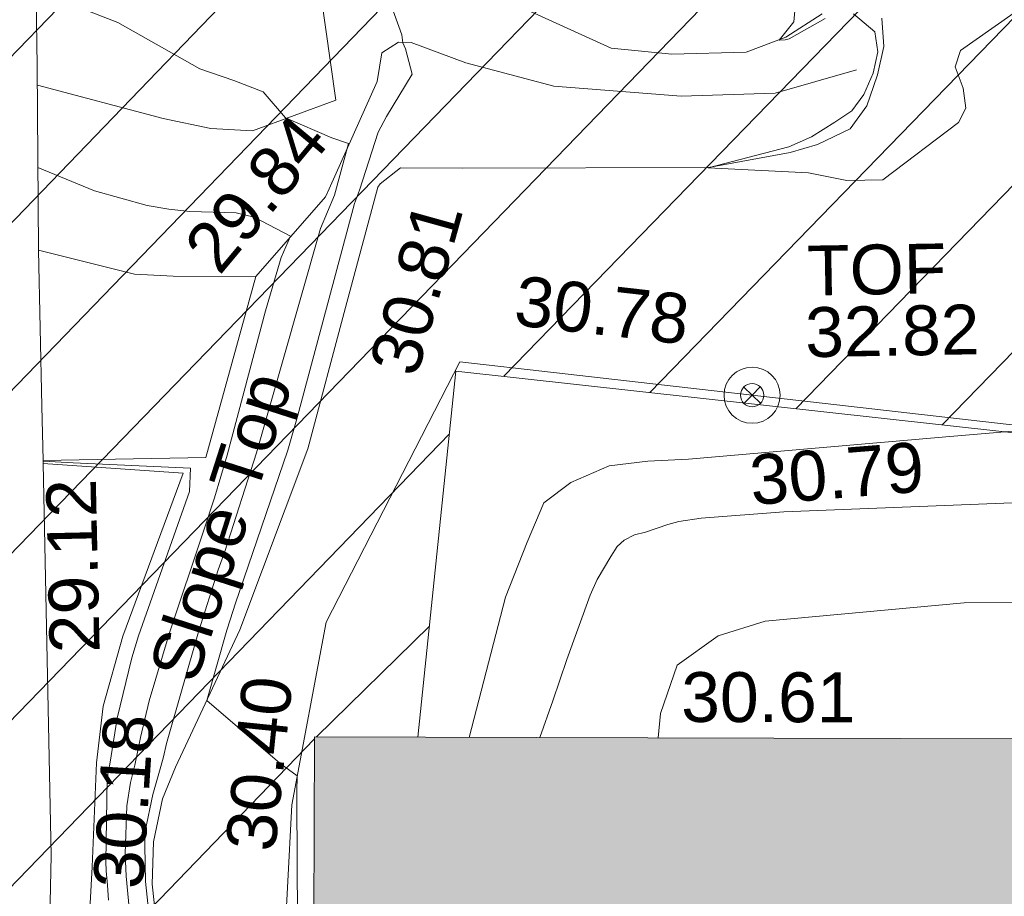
# Model space of a CAD drawing. Header units: millimetres. Extents: x -287732 to 520720, y -103372 to 287754.
# Tile 281 of 380: x 87749 to 95153, y 134790 to 141384. Entities that reach past the tile are written whole.
import ezdxf

# ---------------------------------------------------------------- set-up
doc = ezdxf.new("R2010")
doc.units = ezdxf.units.MM
doc.linetypes.add('IMPORT-HIDDEN2 _3_', pattern=[4762.5, 3175, -1587.5])
doc.linetypes.add('IMPORT-UG_ELEC_STREET LIGHTING_QLB2 _2_', pattern=[2700, 1500, -300.0000000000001, 0, -250, 150, -300.0000000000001, 0, -200])
for name, color, linetype, lineweight, true_color in [('00__TOPO__TOP_OF_FENCE_SYMBOL', 7, 'Continuous', 9, 0x666666), ('00_UAV_BUILDING_OUTLINE', 5, 'Continuous', 9, 0x0000ff), ('00_UAV_FENCE', 7, 'Continuous', 9, 0x264c2f), ('00_UAV_SLOPE_BOTTOM', 30, 'Continuous', 9, 0xff7f00), ('00_UAV_SLOPE_TOP', 40, 'Continuous', 9, 0xffbf00), ('00_UAV_TOP_OF_FENCE', 6, 'Continuous', 9, 0xff00ff), ('00_UAV_WALL', 7, 'Continuous', 9, 0x7c00a5), ('01_DTM_CONTOUR_MJR', 7, 'Continuous', 9, 0x7f3f00), ('01_DTM_CONTOUR_MNR', 7, 'Continuous', 9, 0xa5a552), ('12333-PUM-2D-U-0001-C01 - Rev2_REVIT IMPORT_dwg', 7, 'Continuous', 9, 0x767676), ('A_RHA_Line', 7, 'Continuous', 9, 0x00a600), ('PUM-CHAMBER EXTENTS', 6, 'IMPORT-HIDDEN2 _3_', 9, 0xff00ff), ('PUM-UNABLE TO SURVEY', 190, 'Continuous', 9, 0x7f00ff)]:
    doc.layers.add(name, color=color, linetype=linetype, lineweight=lineweight, true_color=true_color)
doc.layers.add('A_RHA_Detail', color=7, linetype='Continuous', lineweight=9)
doc.styles.add('Swis721 Lt BT_2', font='swissl.ttf', dxfattribs={"height": 375})

# ---------------------------------------------------------------- blocks, each defined once
blk = doc.blocks.new('12333-PUM-2D-U-0001-C01 - Rev2_REVIT IMPORT_dwg_MSL_Node_LineworkTOF-2077248-Site Location Plan Proposed')
at = {"layer": '00__TOPO__TOP_OF_FENCE_SYMBOL', "color": 254, "true_color": 0xcccccc, "flags": 128}
for points in [[(165.3591892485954, 165.3591892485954), (0, 0), (-165.3591892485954, 165.3591892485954)], [(165.3591892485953, -165.3591892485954), (0, 0), (-165.3591892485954, -165.3591892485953)]]:
    blk.add_lwpolyline(points, dxfattribs=at)
at = {"layer": '00__TOPO__TOP_OF_FENCE_SYMBOL', "color": 254, "true_color": 0xcccccc}
for radius in [562.5594001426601, 233.853208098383]:
    blk.add_circle((0, 0), radius, dxfattribs=at)
blk = doc.blocks.new('12333-PUM-2D-U-0001-C01 - Rev2_REVIT IMPORT_dwg_MGS62954_T2_Galway_ITM_3d_Rev1-2077680-Site Location Plan Proposed')
at = {"layer": '00_UAV_FENCE', "color": 254, "true_color": 0xcccccc, "flags": 128}
blk.add_lwpolyline([(533993691.643, 725678703.6135001), (533993851.6430001, 725682212.6135002), (533993864.4205722, 725683699.7890769), (533993885.9680001, 725686207.6840001), (533994062.7997907, 725688692.1306496), (533994106.9680001, 725689312.684), (533994387.9680001, 725690681.684), (533995427.9680001, 725692622.684), (533996131.272795, 725692530.1396747), (533999812.9680001, 725692045.6840001), (534000110.7220907, 725693295.6711402), (534000736.9680001, 725695924.6840001), (534001186.7326518, 725698172.1673436), (534001669.6567504, 725700585.3491353)], dxfattribs=at)
at = {"layer": '00_UAV_SLOPE_BOTTOM', "color": 254, "true_color": 0xcccccc}
blk.add_line((533993904.4570001, 725693291.7945), (533993505.4570002, 725691935.7945), dxfattribs=at)
at = {"layer": '00_UAV_SLOPE_BOTTOM', "color": 254, "true_color": 0xcccccc, "flags": 128}
for points in [[(533992406.9680001, 725701746.684), (533993382.4570001, 725701608.7944999), (533993707.4570001, 725701521.7945001), (533993926.4570001, 725701354.7945001), (533994095.4570001, 725701056.7945), (533994177.4570001, 725700656.7945001), (533994178.4570001, 725700055.7945001), (533994180.4570001, 725698328.7945001), (533994222.5335636, 725698014.2359159), (533994325.4570001, 725697244.7945001), (533994360.4570001, 725695976.7944999), (533994528.4570001, 725694605.7945)], [(533998447.4570002, 725694767.7944999), (533997834.4570001, 725694600.7945), (533997127.4570001, 725694592.7945001), (533996171.4570001, 725694683.7945), (533995512.4570001, 725694869.7945), (533995103.4570001, 725695031.7945), (533995009.4570001, 725695033.7945001), (533994882.4570001, 725694956.7945), (533994842.4570001, 725694740.7945), (533994467.2311803, 725693942.0464672), (533994438.4570001, 725693880.7944999), (533993904.4570001, 725693291.7945)], [(533992273.9680001, 725693516.684), (533992992.4570001, 725693323.7945), (533993284.4570001, 725693303.7945001), (533993904.4570001, 725693291.7945)], [(533992280.9680001, 725691912.6840001), (533993332.4570001, 725691822.7945), (533992857.4570001, 725690603.7944999), (533992700.4570001, 725690078.7945), (533992642.4570001, 725689654.7945), (533992596.4570003, 725688871.7945001), (533992534.4713436, 725688001.0259327), (533992429.4570001, 725686525.7944999), (533992449.9680001, 725684764.6840001), (533992400.3722799, 725683008.4995486), (533992349.9680002, 725681223.6840001), (533992363.9680001, 725679336.6840001), (533992339.9680001, 725679087.6840001), (533992316.9680001, 725678996.684), (533992156.9680002, 725678902.6840001), (533991964.9494503, 725678803.5330938)], [(534005592.6430001, 725689593.6135), (534005459.9680001, 725690208.684), (534005322.9680002, 725690322.6840001), (534005032.9680001, 725690526.6840001), (534004788.968, 725690631.6840001), (534004637.9680001, 725690651.684), (534004136.968, 725690685.684), (534001219.4880605, 725690719.2860119), (533999187.9680001, 725690742.6840001), (533997688.9680001, 725690631.6840001), (533997332.9680002, 725690527.684), (533997020.9680001, 725690311.684), (533996888.9680001, 725689952.6840001), (533996868.8188044, 725689768.769001)]]:
    blk.add_lwpolyline(points, dxfattribs=at)
at = {"layer": '00_UAV_SLOPE_TOP', "color": 254, "true_color": 0xcccccc}
blk.add_line((533993505.4570002, 725691935.7945), (533992282.1702427, 725691935.3506714), dxfattribs=at)
at = {"layer": '00_UAV_SLOPE_TOP', "color": 254, "true_color": 0xcccccc, "flags": 128}
for points in [[(533993074.2171375, 725688434.8493745), (533993046.4570001, 725688735.7945), (533993062.4570002, 725689052.7945), (533993134.4570001, 725689374.7944999), (533993236.4570002, 725689610.7945), (533993738.4570003, 725690635.7944999), (533994272.4570001, 725691988.7945), (533994575.7785866, 725693045.5625895), (533994834.4570002, 725693946.7944999), (533994852.4570001, 725693972.7945), (533995007.4570001, 725694089.7945), (533995476.4570001, 725694079.7945), (533997322.4570002, 725694050.7945001), (533997937.4570002, 725694154.7945), (533998145.4570003, 725694210.7945), (533998392.4570001, 725694323.7945001), (533998521.4570001, 725694495.7944999), (533998574.2182952, 725694638.5603573), (533998606.4570001, 725694725.7945), (533998656.4570001, 725694939.7944999), (533998644.4570001, 725695152.7945)], [(533998197.4570001, 725695192.7945), (533997920.4570002, 725695020.7944999), (533997621.4570002, 725694914.7945), (533997062.4570002, 725694907.7944999), (533996606.457, 725694960.7945), (533995490.4570001, 725695494.7945001)], [(533994528.4570001, 725694605.7945), (533993898.4570001, 725694387.7945), (533993585.4570001, 725694409.7945), (533993228.4570001, 725694490.7944999), (533992287.4007963, 725694759.6654245)], [(533995448.9598222, 725689797.2766949), (533995739.968, 725690847.684), (533995910.9680001, 725691257.684), (533996040.9680001, 725691551.6840003), (533996245.9680001, 725691701.6840001), (533996536.968, 725691820.6840001), (533996827.9680002, 725691850.6840001), (533997134.9680001, 725691859.6840001), (533999102.2207896, 725691996.3191826), (533999812.9680001, 725692045.6840001)]]:
    blk.add_lwpolyline(points, dxfattribs=at)
at = {"layer": '00_UAV_WALL', "color": 254, "true_color": 0xcccccc, "flags": 128}
blk.add_lwpolyline([(533991946.8540001, 725678560.2585), (533991964.9494503, 725678803.5330938), (533992087.968, 725681856.684), (533992100.8872958, 725682667.699386), (533992136.968, 725684932.684), (533992239.9501766, 725687663.0667092), (533992288.968, 725688962.6840001), (533992280.9680001, 725691912.6840001), (533992282.1702427, 725691935.3506714), (533992280.0458808, 725692344.9123584), (533992273.9680002, 725693516.684), (533992288.968, 725694904.6840003), (533992292.9680001, 725696912.6840001), (533992294.2759983, 725697112.2845222), (533992302.9680001, 725698438.6840001), (533992400.9680001, 725700250.6840001), (533992406.9680001, 725701746.684), (533992408.9433315, 725702064.1479753), (533992413.9680001, 725702871.684), (533992430.9680003, 725703759.684), (533992468.9680001, 725705337.6840001), (533992494.7225475, 725706903.8017467), (533992509.4570001, 725707799.7945), (533992570.2935384, 725711902.405002)], dxfattribs=at)
at = {"layer": '01_DTM_CONTOUR_MJR', "color": 254, "true_color": 0xcccccc, "flags": 128}
blk.add_lwpolyline([(533993033.7309707, 725688330.0491998), (533992997.2593325, 725688755.236193), (533992994.797062, 725689024.485807), (533993001.0426569, 725689134.2247761), (533993063.0030346, 725689408.2839803), (533993125.7854139, 725689617.6143059), (533993147.9318249, 725689690.1334116), (533993171.0794636, 725689789.5561346), (533993427.5514375, 725690625.7977928), (533993583.6913478, 725691089.8639264), (533993636.3220097, 725691226.0060321), (533993887.7047338, 725691964.8489958), (533994088.1149992, 725692629.0554085), (533994398.219922, 725693643.5754285), (533994507.2081173, 725693892.0629956), (533994620.0000001, 725694280), (533994494.9147052, 725694325.4192746), (533994150.0000001, 725694480), (533993983.3891188, 725694678.2363021), (533993765.1842573, 725694767.1938751), (533993511.1333696, 725694860.6979827), (533992901.8645228, 725695219.233664), (533992290.0940507, 725695469.9614544)], dxfattribs=at)
at = {"layer": '01_DTM_CONTOUR_MNR', "color": 254, "true_color": 0xcccccc, "flags": 128}
for points in [[(534000740, 725695920), (533999231.6998088, 725694898.3575528), (533999190.182216, 725694776.6298987), (533999247.6022728, 725694614.7272727), (533999263.8309814, 725694464.0081784), (533999207.8201755, 725694356.9868423), (533998630.9155607, 725693934.8744206), (533998361.5431935, 725693934.7389773), (533998074.7377957, 725693998.6901761), (533997320.0000001, 725694050), (533997928.5444956, 725694196.8634272), (533998101.0367511, 725694269.6739596), (533998278.4852735, 725694375.7573634), (533998408.5991679, 725694459.4937589), (533998499.4191561, 725694579.3832556), (533998572.5620915, 725694739.3594773), (533998609.6491229, 725694899.2397664), (533998590.2702702, 725695050.5405405), (533998433.6317135, 725695187.3913045)], [(533998219.9676201, 725695156.4543984), (533997945.0408799, 725695008.1882643), (533997916.1178175, 725695001.8831483), (533997870, 725695000), (533997983.4000001, 725695136.8000001), (533997999.9201118, 725695299.1985307)], [(533994185.5388837, 725685085.4930621), (533994119.0114198, 725686937.448039), (533994138.6082412, 725688828.4279389), (533994146.1538462, 725689412.4358977), (533994150.0000001, 725689530.0000001), (533994021.5724437, 725689627.8612164), (533993480.0000001, 725690110.0000001), (533993639.3159535, 725690635.4234525), (533993690.40987, 725690782.7228134), (533993706.3665769, 725690830.1019573), (533994122.9217121, 725691980.323797), (533994201.0765366, 725692232.1635202), (533994656.3297796, 725693826.7501662), (533994696.6451613, 725693926.0645163), (533994844.9098325, 725694361.9428968), (533994908.7153814, 725694477.2647183), (533995107.4725193, 725694791.8976531), (533995059.0366647, 725694984.3101261), (533995040.0000001, 725695030.0000001), (533995034.4934732, 725695089.2584023), (533994761.1661807, 725695896.4237124)], [(533992871.0075504, 725688532.6232538), (533992850.9017071, 725688797.5172849), (533992846.1373903, 725688966.314631), (533992866.2040939, 725689326.8512945), (533992896.8594076, 725689503.2231957), (533992930.2534562, 725689630.6497698), (533992976.2568139, 725689839.5542547), (533993046.7025864, 725690113.5906308), (533993206.5634242, 725690615.7528832), (533993479.4957474, 725691389.7439468), (533993564.3331994, 725691632.8993077), (533993664.806541, 725691950.1846411), (533993973.51191, 725693031.714911), (533994098.7126282, 725693431.0218655), (533994170.0000001, 725693590.0000002), (533993900.0000001, 725693738.5878378), (533993766.1670357, 725693773.5255487), (533993416.5023944, 725693788.7666379), (533993258.608962, 725693809.1067082), (533993096.6380288, 725693839.8603903), (533992703.4469588, 725693957.9620315), (533992280.6891023, 725694138.6099945)], [(533999817.7203021, 725691494.1382564), (533997843.45828, 725691450.81932), (533997220.4188625, 725691415.4405937), (533997052.2298326, 725691393.3789957), (533996969.6745492, 725691372.1660167), (533996802.0232986, 725691318.4426733), (533996718.746107, 725691298.0613678), (533996639.6578209, 725691259.8309802), (533996587.2549206, 725691214.3503156), (533996536.5613898, 725691138.9597317), (533996431.9113342, 725690966.8717166), (533996377.22333, 725690850), (533996192.5032302, 725690368.7664062), (533996081.7825314, 725690060.9536543), (533995980.5577314, 725689786.60336)], [(533992714.3859677, 725688620.4306163), (533992709.195421, 725688734.0628434), (533992701.2996318, 725688840.7356621), (533992700.8076609, 725688909.446476), (533992722.3322104, 725689532.3825569), (533992733.0683087, 725689596.8181095), (533992742.4608753, 725689643.1692749), (533992804.9587837, 725689988.6469847), (533992921.5109757, 725690439.7477214), (533992976.2312691, 725690605.2832396), (533993377.5395811, 725691683.1787671), (533993389.2105264, 725691859.4736843), (533992506.6752291, 725691914.0942599), (533992282.1987965, 725691929.8457112)]]:
    blk.add_lwpolyline(points, dxfattribs=at)
at = {"xscale": 0.375, "yscale": 0.375, "zscale": 0.375}
blk.add_blockref('12333-PUM-2D-U-0001-C01 - Rev2_REVIT IMPORT_dwg_MSL_Node_LineworkTOF-2077248-Site Location Plan Proposed', (533997620.4506118, 725692333.3847561), dxfattribs=at)
at = {"layer": '00_UAV_BUILDING_OUTLINE', "color": 251, "true_color": 0x666666, "insert": (533997051.6753913, 725690260.4270527), "char_height": 375, "width": 1495.902363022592, "attachment_point": 1, "rotation": 358.8497793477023, "line_spacing_factor": 1.005061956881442, "style": 'Swis721 Lt BT_2'}
blk.add_mtext('30.61', dxfattribs=at)
at = {"layer": '00_UAV_FENCE', "color": 251, "true_color": 0x666666, "char_height": 375, "width": 1495.902363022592, "attachment_point": 1, "line_spacing_factor": 1.005061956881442, "style": 'Swis721 Lt BT_2'}
for s, insert, rotation in [('30.78', (533995878.3779829, 725693265.2531916), 352.50380436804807), ('30.40', (533993600.8207868, 725688999.258904), 83.1690338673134)]:
    blk.add_mtext(s, dxfattribs=dict(at, insert=insert, rotation=rotation))
at = {"layer": '00_UAV_SLOPE_BOTTOM', "color": 251, "true_color": 0x666666, "insert": (533993347.2569082, 725693541.8308698), "char_height": 375, "width": 1495.902363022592, "attachment_point": 1, "rotation": 49.205976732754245, "line_spacing_factor": 1.005061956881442, "style": 'Swis721 Lt BT_2'}
blk.add_mtext('29.84', dxfattribs=at)
at = {"layer": '00_UAV_SLOPE_TOP', "color": 251, "true_color": 0x666666, "char_height": 375, "attachment_point": 1, "line_spacing_factor": 1.005061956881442, "style": 'Swis721 Lt BT_2'}
for s, insert, width, rotation in [('30.81', (533994741.4560019, 725692610.348242), 1495.902363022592, 73.4540991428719), ('Slope Top', (533993044.5486372, 725690346.8938359), 2763.857699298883, 71.19756815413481), ('30.79', (533997580.9653872, 725691880.7189822), 1495.902363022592, 3.5871130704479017), ('30.18', (533992600.6883703, 725688723.8526117), 1495.902363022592, 85.3889129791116)]:
    blk.add_mtext(s, dxfattribs=dict(at, insert=insert, width=width, rotation=rotation))
at = {"layer": '00_UAV_TOP_OF_FENCE', "color": 251, "true_color": 0x666666, "char_height": 375, "attachment_point": 1, "line_spacing_factor": 1.005061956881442, "style": 'Swis721 Lt BT_2'}
for s, insert, width in [('TOF', (533998049.9629813, 725693450.317558), 1163.479615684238), ('32.82', (533998027.5393395, 725692986.9408532), 1495.902363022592)]:
    blk.add_mtext(s, dxfattribs=dict(at, insert=insert, width=width))
at = {"layer": '00_UAV_WALL', "color": 251, "true_color": 0x666666, "insert": (533992306.7661381, 725690481.5648243), "char_height": 375, "width": 1495.902363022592, "attachment_point": 1, "rotation": 90.29718570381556, "line_spacing_factor": 1.005061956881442, "style": 'Swis721 Lt BT_2'}
blk.add_mtext('29.12', dxfattribs=at)
blk = doc.blocks.new('12333-PUM-2D-U-0001-C01 - Rev2_REVIT IMPORT_dwg-1620468-Site Location Plan Proposed')
at = {"layer": 'PUM-CHAMBER EXTENTS', "true_color": 0xfff4d4}
h = blk.add_hatch(dxfattribs=at)
h.set_pattern_fill('FP_14', style=0, pattern_type=2)
h.set_pattern_definition([(45, (-533641079.65, -725615854.3560001), (-618.7184335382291, 618.7184335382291), [])])
h.paths.add_polyline_path([(351699.7223387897, 60394.56140982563), (351708.9931529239, 60906.25732130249), (352393.2163071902, 60898.13015708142), (353041.6677554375, 66223.39089351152), (353206.9931679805, 73966.25732118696), (353982.8594361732, 73952.71452510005), (354317.3501528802, 76699.64382133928), (358888.3501528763, 76111.64382135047), (361222.350152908, 86809.64382132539), (361563.3501529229, 88895.64382133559), (363078.3501529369, 90435.64382137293), (363904.3501529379, 101867.6438212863), (365385.1266995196, 110525.3932341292), (365230.9820148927, 110551.7047199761), (365498.4008083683, 111226.8875165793), (365470.0968050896, 111952.5482150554), (365624.7061381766, 111926.1574136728), (366051.3501529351, 114420.6438213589), (364898.3501528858, 114331.6438213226), (360524.3501529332, 111561.643821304), (356416.7002318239, 111258.678218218), (357929.2858412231, 111182.0907012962), (360544.5530249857, 111349.5624075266), (360546.5568067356, 111049.5690885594), (355314.0187962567, 111014.6190039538), (355309.6134037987, 111177.0234435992), (355277.3501528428, 111174.6438213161), (352644.3501529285, 114141.6438213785), (338239.8330883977, 112460.2766464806), (329804.3501528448, 111555.6438213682), (319532.3501528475, 110592.6438213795), (310517.3501528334, 109863.6438213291), (302620.3501528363, 109581.6438213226), (295825.3501529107, 109566.6438213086), (279813.350152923, 106549.6438213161), (276140.8366145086, 103581.1872824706), (276061.814112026, 103425.8629484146), (271406.8224872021, 105468.1551963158), (271509.3894614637, 105701.9358727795), (267649.3501529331, 107463.6438213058), (260223.350152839, 100640.6438213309), (259796.3501529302, 72682.64382134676), (269496.3501528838, 64316.64382130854), (273776.3501529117, 63665.64382135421), (309011.3501528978, 62955.64382139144), (311037.3501528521, 62074.6438213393), (338250.4136490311, 60841.37633496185), (351699.5658924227, 60394.56660730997)])
h.paths.add_polyline_path([(268358.9909750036, 65556.86419187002), (264596.4920611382, 69167.41490751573), (264804.2082447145, 69383.87273540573), (266581.5988270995, 67470.36930634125), (268566.7072650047, 65773.32227584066), (268393.5501527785, 65592.87780161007)])
h.paths.add_polyline_path([(332379.8871528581, 67575.85382149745), (302320.8871528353, 68122.85382142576), (302332.4158496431, 68783.33241919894), (280169.8095181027, 69186.63780598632), (280330.3604934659, 78384.59702432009), (275960.0958838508, 78464.13017966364), (276108.0612945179, 86595.19465455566), (280450.151176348, 86519.40319374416), (280756.2778082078, 103341.6855813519), (302910.5740271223, 102938.5317815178), (302920.972094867, 103534.2366836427), (310787.9439886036, 103391.077438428), (310815.0515439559, 104880.7045066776), (318228.828162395, 104745.7919744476), (318301.0448391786, 108714.2766025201), (322633.8020448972, 108635.4310593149), (322539.6341878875, 103240.5581443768), (349750.1643799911, 102745.3933022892), (349310.9351529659, 74176.4228213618), (332506.0083566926, 74506.52523825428), (332420.0679097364, 69783.88557772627)])
h.paths.add_polyline_path([(262373.7501529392, 72788.24382127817), (262335.6501529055, 75226.64382126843), (265345.5501529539, 75226.64382127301), (265383.6501528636, 72864.44382129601), (265304.282726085, 72862.43451935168)])
h.paths.add_polyline_path([(261383.1501529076, 75912.44382133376), (261459.3501528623, 80789.24382130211), (267517.2501529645, 80713.04382131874), (267441.0501529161, 75836.24382126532), (261504.349508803, 75910.91930113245)])
h.paths.add_polyline_path([(302573.8228673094, 78329.5292630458), (302592.4407276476, 78963.90062831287), (306343.567266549, 78898.43991812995), (306598.9518629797, 91613.856582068), (302817.47857218, 91689.80612071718), (302824.7189976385, 92271.11380375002), (296640.3411529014, 92395.32482125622), (296360.3411528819, 78454.32482147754), (302538.3452618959, 78330.24181806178)])
h.paths.add_polyline_path([(261840.3501529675, 80865.44382132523), (261687.9501528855, 92981.24382128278), (264050.1501528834, 92981.2438213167), (264202.5501529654, 80865.44382135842), (262112.9041611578, 80865.44382132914)])
h.paths.add_polyline_path([(274664.4282881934, 104261.9875886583), (272430.0401462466, 105281.7542374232), (273799.1437452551, 104582.3695657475), (274486.1144024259, 104328.01044291)])
h.paths.add_polyline_path([(315481.3501528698, 115683.6438212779), (326437.1652111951, 116343.5766866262), (364189.3501528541, 120948.6438212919), (366744.3501529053, 124721.6438213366), (363517.3501528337, 126053.6438213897), (359872.3501529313, 126432.6438213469), (352849.3501528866, 126181.6438212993), (339104.3501528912, 124625.6438213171), (335451.3501528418, 124514.6438212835), (325145.3501528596, 123235.643821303), (319635.3501528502, 122976.6438213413), (314446.3501528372, 122493.6438213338), (313566.3501528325, 118980.6438212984), (313763.6326656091, 118640.9882366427)])
h.paths.add_polyline_path([(322305.0501529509, 119194.0438212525), (322152.6501528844, 121403.8438213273), (326724.6501528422, 121784.8438212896), (326877.0501529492, 119498.8438213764), (323355.1979920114, 119264.0536772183)])
h.paths.add_polyline_path([(328629.650152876, 120870.4438213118), (328477.2501528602, 122089.6438212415), (329810.7501529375, 122242.0438213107), (329963.150152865, 121022.843821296), (328841.381541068, 120894.6416942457)])
h.paths.add_polyline_path([(317352.0501529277, 121480.0438213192), (317352.0501529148, 121861.0438213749), (317618.7501529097, 121856.3885555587), (317618.7501529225, 121480.0438212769), (317362.3608134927, 121480.0438213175)])
h.paths.add_polyline_path([(331601.450152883, 122089.6438213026), (331144.2501529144, 122242.0438212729), (331258.5501528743, 122623.0438212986), (331715.7501528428, 122470.6438213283), (331644.5503212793, 122233.3110493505)])
at = {"layer": 'PUM-UNABLE TO SURVEY', "color": 7, "true_color": 0xfff4d4, "flags": 128}
blk.add_lwpolyline([(365385.1266995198, 110525.3932341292), (363904.3501529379, 101867.6438212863), (363078.3501529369, 90435.64382137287), (361563.3501529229, 88895.64382133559), (361222.350152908, 86809.64382132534), (358888.3501528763, 76111.64382135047), (354317.3501528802, 76699.64382133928), (353982.6122505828, 73950.68456939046)], dxfattribs=at)
blk.add_blockref('12333-PUM-2D-U-0001-C01 - Rev2_REVIT IMPORT_dwg_MGS62954_T2_Galway_ITM_3d_Rev1-2077680-Site Location Plan Proposed', (-533641079.6498471, -725615854.3561786))

msp = doc.modelspace()

# ---------------------------------------------------------------- hatches: boundary and pattern name
at = {"layer": 'A_RHA_Detail', "true_color": 0xc0c0c0}
h = msp.add_hatch(color=9, dxfattribs=at)
h.paths.add_polyline_path([(-80880.60083809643, -68502.79057078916), (-80400.865924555, -68483.41509113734), (-80400.865924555, -62984.64684185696), (-24474.85765177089, -63009.32043784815), (-24456.14471271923, -50840.30023858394), (-36622.55041039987, -50831.65104353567), (-36622.55041039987, -44228.57792613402), (-50959.0526582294, -44218.38599194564), (-50959.0526582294, -42573.78171514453), (-54563.9325804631, -42571.21897729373), (-54565.69773352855, -45054.17447474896), (-92408.82109321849, -45027.27149621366), (-92411.78875845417, -49201.74309222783), (-100061.9988811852, -49201.74309222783), (-100052.2214449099, -64852.82557838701), (-86120.90825229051, -64852.82557838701), (-86092.1662649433, -62957.90041523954), (-84861.10047608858, -62957.90041523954), (-84854.79052929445, -68240.109737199), (-80870.60226892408, -68240.10973722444)])
h.paths.add_polyline_path([(-137238.9269902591, -68461.9384092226), (-132719.7426408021, -68433.0633692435), (-132847.0731201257, -62850.04282283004), (-130454.6837966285, -62916.63108078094), (-130498.2830220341, -61355.85393642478), (-117581.136331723, -61423.42893438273), (-117492.3908565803, -49183.91309190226), (-125136.5200282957, -49178.47881952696), (-125133.572703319, -45032.61887136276), (-163007.1824077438, -45005.6942194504), (-163007.1824076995, -44090.2963411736), (-163123.8521269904, -44090.21339942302), (-163122.6389897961, -42383.75184302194), (-166563.8543419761, -42383.75184298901), (-166565.034908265, -44044.39824208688), (-193158.4656786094, -44025.49275805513), (-193195.152889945, -62863.65652504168), (-137269.7106414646, -62916.63108078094), (-137254.3708868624, -65679.90523788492)])
h.paths.add_polyline_path([(120310.9497607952, -32334.28230164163), (120312.4652266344, -31610.73011961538), (133451.2244789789, -31638.24899384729), (133469.2230092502, -19717.98315780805), (121295.7536929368, -19692.48606430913), (121319.8434528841, -8190.941560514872), (112277.0825930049, -8172.001674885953), (112263.1770823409, -14811.1234547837), (78285.85310969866, -14739.95861438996), (78292.82277619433, -8167.077575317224), (75241.99098605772, -8160.673431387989), (69355.76844233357, -8152.931592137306), (69353.6659720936, -9156.74635762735), (68372.60878945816, -9154.691552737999), (68372.60878945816, -13705.52853215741), (69333.7233474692, -13707.54156770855), (69325.07112547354, -16249.53369228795), (66623.4489111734, -16249.53369228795), (66619.79243935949, -17995.29925530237), (65989.07757494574, -17995.2992552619), (65985.44262772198, -19730.78799483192), (57152.23993377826, -19712.28702421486), (57127.42535098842, -31559.89463417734), (70277.87165424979, -31587.43801817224), (70277.87165431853, -32271.7414715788), (78263.96947909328, -32285.12944888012), (78266.62661740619, -31019.79372153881), (112335.8856506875, -31091.15111860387), (112335.8856506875, -32317.57330553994), (119781.4233959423, -32333.17321913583)])
h.paths.add_polyline_path([(7503.717409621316, -1791.439263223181), (15482.43097392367, -674.0213231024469), (15484.0826588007, 148.1327206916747), (56188.28042539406, 205.5276654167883), (56155.84326007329, 14338.3166313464), (18016.62665935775, 14236.48149539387), (17967.9025208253, 34313.18372071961), (21727.10644863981, 34324.0692624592), (21708.90974962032, 40608.10218321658), (18009.66447159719, 40608.10218321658), (17995.54603706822, 45483.75063442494), (9770.084204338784, 45420.6329473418), (3966.213879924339, 45446.76585222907), (3984.771235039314, 14176.56786832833), (1023.062455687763, 14176.56786837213), (-276.5134647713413, 14190.52623461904), (-231.6790044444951, 5968.135265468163), (-226.4491536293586, 193.7444677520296), (553.0869992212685, 183.4716499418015), (7477.609307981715, 143.2867586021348), (7488.638446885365, -674.0213231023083)])
h.paths.add_polyline_path([(77755.59663317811, 53.47451145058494), (77729.51881611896, 1699.844979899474), (94464.47132486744, 1659.976083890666), (94606.37913471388, 17991.390236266), (88810.4190114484, 18015.03260816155), (88799.89418497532, 14436.74271609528), (69413.88950349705, 14457.8773889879), (69377.35724448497, 99.62816357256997), (75241.99098605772, 67.32134432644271)])
h.paths.add_polyline_path([(61252.12079701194, 46453.95617366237), (105774.7348988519, 46472.68783506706), (105768.2642198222, 61852.61234306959), (92285.13876309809, 61852.61234306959), (92308.59670399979, 65784.30757140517), (96107.4668000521, 65767.60445243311), (96059.68081117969, 75209.20847378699), (101084.8427276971, 75071.88872764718), (104988.0046543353, 74765.36560406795), (108403.6894220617, 74363.8408943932), (112009.2703903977, 73787.25420861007), (115645.3524815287, 73049.69667206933), (116890.8108051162, 72761.69136252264), (120208.9929833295, 71893.18353872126), (120865.241739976, 71703.68484519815), (124135.6329506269, 70669.67317906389), (127435.6253142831, 69480.50055823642), (127820.4368670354, 69394.93141813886), (128274.3081769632, 69331.69585753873), (128731.8791144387, 69306.66104516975), (129189.9401488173, 69320.00258290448), (129645.2782985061, 69371.62688826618), (130094.6997111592, 69461.17185603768), (130535.0520071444, 69588.00939074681), (130963.246434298, 69751.24981927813), (131376.2795165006, 69949.74812590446), (131771.2541232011, 70182.11198903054), (132162.5575600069, 70460.5404660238), (132496.0921583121, 70741.69081113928), (132820.871367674, 71064.98072578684), (133117.4593294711, 71414.31364272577), (133383.77568926, 71787.23923950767), (133616.5473239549, 72178.5372844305), (133817.1647262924, 72590.54524898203), (133982.6025969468, 73017.89547513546), (134111.7005086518, 73457.59040801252), (134203.5529320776, 73906.54590458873), (134257.5155883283, 74361.61286216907), (134272.5462649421, 74819.5993153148), (134250.5259875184, 75277.29281745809), (134189.6227572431, 75731.48297747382), (134090.9274700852, 76178.98397757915), (133955.1324028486, 76616.65691993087), (133783.1900598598, 77041.43184345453), (133576.3064937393, 77450.32925647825), (133335.932843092, 77840.48103920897), (133063.7551572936, 78209.15055532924), (132761.6825665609, 78553.75185442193), (132431.8338935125, 78871.8678050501), (132076.5227905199, 79161.26705197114), (131698.2415080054, 79419.91966861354), (131299.6434187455, 79646.01139197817), (131093.5942456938, 79746.34209763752), (132146.0467355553, 83110.22226145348), (122787.7632953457, 86282.54285518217), (121604.3555412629, 82800.3591886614), (117095.9864227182, 83870.84033785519), (116841.9598400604, 83526.35449572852), (116120.5435466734, 91221.93611972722), (110237.7341284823, 91274.27491021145), (110194.3680786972, 90435.39030214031), (104988.0046543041, 90486.49901390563), (104973.2761846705, 94309.82427956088), (103746.1314668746, 94309.8242795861), (103839.9937121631, 122852.1474271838), (96365.09202306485, 122931.9599470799), (96350.3400238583, 123952.4168585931), (104555.5505249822, 123902.1925226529), (104607.3234458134, 120248.5396156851), (125502.5015002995, 120134.1933400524), (125662.0200253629, 137657.3796882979), (114479.5865733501, 137699.2256881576), (114382.306264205, 129149.9458158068), (104644.159003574, 129187.9975073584), (104577.9931702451, 126217.3903144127), (101184.4926406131, 126159.1566967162), (101264.6166812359, 135959.2655565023), (89967.23178808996, 135988.8856164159), (89927.63362986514, 125823.6463181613), (93630.53562302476, 125840.7948842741), (93580.65688892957, 122931.9599470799), (88697.38835376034, 122904.7310126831), (88679.3898954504, 95739.09143775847), (86378.25848996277, 95739.09143775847), (86378.18187189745, 96178.1008337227), (83279.50743284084, 96200.92083327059), (83273.62493422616, 95735.74732133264), (70169.67509619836, 95733.22421950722), (70166.26842742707, 96272.07409347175), (66674.99731294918, 96257.14073655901), (66654.74538556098, 95755.71092136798), (65784.77231079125, 95755.71092136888), (65887.65094984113, 117470.630565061), (53473.3427162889, 117487.9046429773), (53434.44066309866, 98570.46349063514), (40649.41626916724, 98570.46349063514), (40610.16711559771, 94406.01479078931), (38853.82372868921, 94410.36303440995), (38848.65589191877, 89463.65332729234), (40612.46601912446, 89518.45976927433), (40665.38257362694, 86257.73741128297), (38372.19584460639, 86305.72309285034), (38369.79374539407, 76901.0507917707), (50937.9512507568, 76944.40198294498), (50922.88567286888, 74598.78180889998), (56484.9061132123, 74588.85093771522), (56484.9061132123, 75194.85181995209), (92465.4037153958, 75233.0258166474), (92645.92783662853, 71766.64845094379), (89810.55521366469, 69362.83965827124), (85313.16173974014, 69360.94750420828), (85313.16173974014, 66907.4050808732), (75210.14498263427, 66903.15451589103), (75210.14498263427, 63815.70944550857), (70819.40014309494, 63815.70999200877), (70819.21601505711, 64253.35708059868), (69456.83415683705, 64253.35708059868), (69455.7195737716, 66901.99623166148), (61303.32856759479, 66898.5668068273), (61304.56054988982, 63970.32021231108), (70500.41048208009, 63970.32021219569), (70500.4088543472, 61852.59006207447), (61245.6438848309, 61848.69637488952), (61252.03558504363, 46656.49344428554)])
h.paths.add_polyline_path([(-17153.16561239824, 48569.32684293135), (-17153.16561224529, 60770.38083685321), (-29362.88357759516, 60774.70428694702), (-29362.88357759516, 67399.20394580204), (-43507.24466814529, 67405.01911303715), (-43488.5313307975, 69093.07334175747), (-45766.41866231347, 69109.32868388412), (-45794.3462003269, 67405.01911303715), (-47272.11273194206, 67404.2124544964), (-47272.44887633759, 66454.91798908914), (-86004.56386332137, 66468.63299519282), (-86006.66970787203, 60521.58362721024), (-92662.87722510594, 60521.58362721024), (-92665.2138765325, 50184.35611932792), (-79752.0168396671, 50179.78309939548), (-79752.016597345, 48591.4932381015), (-17157.7163123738, 48569.32845417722)])
h.paths.add_polyline_path([(-201056.4185878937, 48628.75479108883), (-138377.9751621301, 48634.64535779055), (-138377.9751621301, 50133.28201003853), (-125467.710581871, 50134.49626164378), (-125468.6909603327, 60566.1903686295), (-132186.8595614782, 60565.86652591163), (-132187.4203588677, 66533.0197876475), (-170643.3098734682, 66805.61809689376), (-170643.3098732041, 67738.78475848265), (-200340.0100486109, 67488.93693764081), (-200348.7171487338, 60827.78025104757), (-201057.5650552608, 60827.71357558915), (-201056.6510294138, 51102.04313372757)])
h.paths.add_polyline_path([(-240051.5126725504, 54769.19491160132), (-239444.490259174, 54811.10754483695), (-239186.5396223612, 54841.92927608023), (-238764.8191577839, 54940.98166103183), (-238382.4735933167, 55122.46891388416), (-237990.3402229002, 55354.87497234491), (-237269.2031023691, 55936.21515020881), (-237032.4836384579, 56225.56611516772), (-236793.0039602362, 56569.31473944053), (-236554.5880578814, 57004.26389721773), (-236432.7219585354, 57267.46508908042), (-236300.081527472, 57753.26238983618), (-236250.7285154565, 58017.17885684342), (-236235.6490609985, 58516.21786804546), (-236233.2538429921, 58987.85640053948), (-236213.7029795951, 59823.48083769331), (-236363.8287855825, 59820.86038205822), (-236634.0279869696, 60698.06075827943), (-236391.9547756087, 61432.19726339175), (-236225.4740089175, 61435.10319600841), (-236201.6036569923, 62637.68779596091), (-232563.5271750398, 62639.28734435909), (-232563.5271750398, 63049.03842404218), (-232732.1945866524, 63049.15302218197), (-232860.1521277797, 63457.95890274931), (-232731.606808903, 63914.24862697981), (-232560.8209656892, 63914.24862697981), (-232515.1276847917, 70598.00033009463), (-240628.6947849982, 70598.85496273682), (-240629.7923196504, 72350.98321577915), (-246412.6011212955, 72347.36085933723), (-246412.6011212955, 70616.45923936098), (-254449.5805725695, 70618.60952619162), (-254454.637144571, 70754.06491720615), (-254469.7140363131, 73191.66276250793), (-263883.2532625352, 73267.83063688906), (-263902.4181505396, 68260.74348553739), (-263714.8217520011, 68259.82096572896), (-263552.9672900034, 67819.65434396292), (-263719.0883117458, 67392.2068408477), (-263913.6298699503, 67392.20684284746), (-263956.7001913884, 58633.76423459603), (-260181.1963171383, 58611.22607638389), (-260192.3146983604, 56354.25111579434), (-257184.684388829, 56339.46086021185), (-257213.4419957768, 57092.93866021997), (-257338.5163846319, 57093.27331223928), (-257471.0109294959, 57531.74572308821), (-257338.5163845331, 58062.22513696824), (-257203.4956297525, 58064.06881289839), (-257173.5751889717, 58598.54056692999), (-256478.2273617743, 58575.27357994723), (-256478.2273617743, 58788.51859473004), (-256013.0091299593, 58911.92701534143), (-255397.0786664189, 58780.99767617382), (-255397.0786664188, 58595.982422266), (-243809.885361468, 58585.92793201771), (-243805.3570672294, 58352.04527760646), (-243740.939469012, 57884.52572680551), (-243619.0830608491, 57421.84877545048), (-243424.3877545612, 56943.65915412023), (-243247.1437899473, 56608.24157713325), (-243003.0710579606, 56249.99021479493), (-242732.2093200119, 55932.75703082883), (-242371.7230178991, 55603.12658811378), (-242141.255125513, 55424.88676767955), (-241804.9643037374, 55216.88439822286), (-241529.4640827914, 55077.02869055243), (-241100.6275144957, 54917.18295003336), (-240836.2134980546, 54840.82833176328), (-240453.4486195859, 54788.60784130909), (-240218.9578693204, 54777.28227442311)])
h.paths.add_polyline_path([(40276.69022552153, 59895.36417752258), (40328.62676029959, 69196.9439153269), (36588.99968785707, 69217.8245910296), (36619.46637569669, 74674.25962428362), (32264.36460078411, 74687.02318924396), (32233.48293867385, 69156.26826306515), (11916.69390495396, 69269.70959686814), (11966.66200111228, 78218.75165974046), (29087.509017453, 78123.15526808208), (29143.44567205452, 88141.1370047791), (15719.348796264, 88216.09212953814), (15732.60379610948, 90589.9978889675), (4594.294101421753, 90652.19003489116), (4525.129359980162, 78265.12250449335), (10096.76365553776, 78234.01258731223), (10077.43887221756, 74773.03821910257), (4547.641142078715, 74803.91453678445), (4465.579974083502, 60107.1600234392), (19125.89094760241, 60025.30234268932), (19139.86249374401, 62527.53804644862), (31738.59196305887, 62457.19146404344), (31724.55430858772, 59943.11609815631), (38369.79364225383, 59906.01157293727)])
h.paths.add_polyline_path([(-246083.0241259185, 72334.29150213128), (-246083.0594797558, 72334.30275087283), (-246208.2905500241, 72334.29150213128)])
h.paths.add_polyline_path([(-114575.3004830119, 112178.0758695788), (-114575.3246435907, 112178.0758695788), (-114707.2752166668, 115801.5811617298)])
h.paths.add_polyline_path([(-154699.9178765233, 101760.4080976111), (-114382.050333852, 101776.0542914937), (-114382.050333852, 106926.9360164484), (-113755.641395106, 106927.1792101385), (-113757.5507412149, 111847.2721531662), (-114431.6837526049, 111847.2721531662), (-114431.8097758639, 112178.0758695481), (-114575.3004830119, 112178.0758695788), (-114578.9984943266, 121707.2390833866), (-123056.9849702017, 121707.2390833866), (-123068.8201032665, 156452.7036899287), (-119381.2340625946, 156454.1348067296), (-119381.2340625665, 160165.8597952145), (-115501.031452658, 160167.3662801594), (-115503.3750945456, 166206.5793118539), (-132411.7987151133, 166599.6604729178), (-132411.8243278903, 166665.6603411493), (-135275.0124468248, 166664.5490317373), (-135275.0124468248, 166628.1883101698), (-135911.3205076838, 166628.1944502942), (-135911.3479256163, 166352.1604668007), (-152521.1633846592, 166345.7146753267), (-152518.3680955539, 159142.6836790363), (-150699.3133726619, 159117.9265656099), (-150758.5477087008, 122560.691203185), (-151059.2005266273, 122560.691203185), (-151061.0981347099, 121302.4374932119), (-154138.3148337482, 121372.6012653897), (-154138.3148337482, 121865.1834517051), (-154704.3888425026, 121867.2611370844), (-154688.5451973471, 119352.3937021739), (-154745.5933227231, 119352.3715636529), (-154745.5763474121, 118722.1532660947), (-160794.1544526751, 118748.7442832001), (-160794.1544526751, 119410.5425977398), (-163852.1622693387, 119422.408321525), (-163855.0715294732, 118762.2003111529), (-167568.6765459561, 118778.5256058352), (-166634.6619849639, 124395.1277019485), (-166930.050559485, 124500.0918161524), (-167568.6765459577, 124707.6250903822), (-168028.2173235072, 124841.3808647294), (-168630.5006276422, 124991.3056740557), (-169238.2056069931, 125117.4693074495), (-169850.3952285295, 125219.6772876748), (-170466.1255403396, 125297.7720169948), (-171089.11025998, 125351.8553033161), (-171704.4065937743, 125381.1774255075), (-172325.0479971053, 125386.3595015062), (-172782.2248668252, 125374.5832362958), (-173401.7764235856, 125337.4554476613), (-174109.844898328, 125263.4341236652), (-174634.1213722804, 125190.4100126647), (-175245.0145766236, 125080.719099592), (-176047.1958093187, 124895.7675260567), (-176665.4852587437, 124724.7228134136), (-177045.3001228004, 124609.1129151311), (-177631.5127792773, 124405.2077276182), (-176665.4852586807, 118818.5158794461), (-177558.9402083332, 118822.4435768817), (-177662.2853368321, 125263.4341236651), (-176365.3912351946, 126542.9270807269), (-159462.2970490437, 126319.910391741), (-157057.7396790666, 128609.0850976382), (-157060.6673204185, 136153.1661957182), (-158638.8016610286, 137740.2441626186), (-159352.3735831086, 137740.2441626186), (-161634.4140634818, 140201.1078539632), (-168727.9404945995, 140256.8191146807), (-171035.0401161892, 137942.8847305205), (-174184.1459014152, 137942.8847305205), (-176460.1167434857, 140292.2858551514), (-177341.6856934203, 140292.2858551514), (-177341.7113613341, 140358.4281613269), (-183428.5803825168, 140356.0660244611), (-185921.6385985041, 137917.4639994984), (-185921.6385985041, 131757.3091155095), (-186906.8767412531, 131756.9267733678), (-187725.3914540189, 130809.9989183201), (-187724.058890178, 127376.1828148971), (-186481.0281350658, 126304.5577463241), (-186479.4846754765, 122327.2959175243), (-185176.2828158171, 121059.4673825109), (-180304.1129154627, 121059.4673824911), (-180304.1136492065, 118802.0484409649), (-193555.3706955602, 118802.0484409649), (-193555.368699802, 133117.8341649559), (-192593.6442938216, 133118.2073819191), (-192593.6442938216, 134200.8158367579), (-192224.6284783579, 134200.9592041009), (-192225.5653014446, 136615.0101267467), (-192595.0012460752, 136615.0101267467), (-192595.4357332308, 137734.4745165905), (-193589.2709668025, 137734.4746851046), (-193589.2685988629, 147474.570583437), (-193163.2062206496, 147492.8644732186), (-192765.7252967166, 147531.087133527), (-192359.9383250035, 147589.5931622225), (-192199.8207947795, 147616.5827294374), (-191882.7548926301, 147682.9245600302), (-191568.5380070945, 147761.6632019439), (-191257.654638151, 147852.677242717), (-190828.6072909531, 148002.2045655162), (-190647.7999969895, 148070.9514233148), (-190349.7690789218, 148197.8750094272), (-190056.9509284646, 148336.4013817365), (-189769.797051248, 148486.3169427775), (-189405.3590254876, 148698.0567944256), (-189132.906026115, 148873.2749095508), (-188867.542109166, 149059.0543929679), (-188609.6764469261, 149255.1087866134), (-188354.9814055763, 149465.3525772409), (-188079.6339208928, 149713.879248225), (-187884.9836199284, 149901.8220103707), (-187545.928247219, 150265.8040604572), (-187446.29984479, 150378.3960832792), (-187241.3270201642, 150629.2310214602), (-187046.3599558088, 150887.9197697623), (-186861.6992771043, 151154.0634500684), (-186546.1373636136, 151669.829875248), (-186524.4196769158, 151707.0632450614), (-163675.2898318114, 151669.829875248), (-163687.5843045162, 148134.07679455), (-157303.6541541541, 148136.492106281), (-157303.6541541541, 155759.91501608), (-157557.4317586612, 155765.0384228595), (-157555.9168973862, 166678.0466575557), (-187009.2021991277, 166699.7464767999), (-187013.0952111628, 162054.4009359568), (-188707.17754695, 162044.5925187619), (-188705.9961892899, 155021.5333641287), (-188737.9999316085, 154650.5326604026), (-188799.0133969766, 154283.1866125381), (-188857.2045401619, 154035.4341107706), (-188966.1106131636, 153679.3368924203), (-189102.6200311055, 153332.8820747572), (-189265.8911675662, 152998.2056672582), (-189454.9174011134, 152677.371060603), (-189645.2484685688, 152421.3220123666), (-189916.9563410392, 152104.2450531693), (-190212.7041973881, 151809.4634871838), (-190530.6686598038, 151538.7947471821), (-190868.8893671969, 151293.9075915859), (-191225.281078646, 151076.3118324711), (-191597.6465194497, 150887.3490191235), (-192092.8415776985, 150682.5621956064), (-192519.2468154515, 150561.8451365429), (-192903.8930791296, 150482.240889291), (-193187.215491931, 150440.8868273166), (-193594.1866364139, 150407.1257787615), (-193594.5952989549, 151459.9895227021), (-205369.2399268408, 151455.4201247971), (-205354.4523517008, 113350.0822379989), (-207187.1580384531, 113349.3710182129), (-207184.3024929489, 105991.0636522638), (-205312.8748221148, 105991.1901500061), (-205311.2362476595, 101769.6553082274), (-175488.6451201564, 101781.2285901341), (-175488.6451201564, 110889.6985621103), (-154703.4627663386, 110897.5679794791), (-154700.2792295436, 102691.5597281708)])
h.paths.add_polyline_path([(193735.9435693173, 113047.8274774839), (208865.0938716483, 114991.0266430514), (208976.1154123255, 114126.6471160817), (216447.8967332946, 115086.3281915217), (216038.7305308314, 118271.9702413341), (232648.5073383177, 120405.3421626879), (233425.993615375, 114352.0734369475), (240632.2017567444, 115277.6440988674), (239854.8412683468, 121329.9334727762), (256406.8682407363, 123455.8879629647), (257091.7572256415, 118089.1198988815), (264572.2871227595, 119040.8180953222), (261877.8350555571, 138524.7609215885), (259178.7147038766, 138221.6086035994), (259197.3483655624, 137439.0084132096), (254686.1480587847, 136897.0007612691), (255412.6810205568, 131314.8303176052), (240852.7447969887, 129522.4514056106), (239771.0426543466, 137918.8519126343), (240649.5822431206, 138010.1984551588), (240062.3063116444, 142776.6750342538), (239165.7694642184, 142685.0143484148), (237630.9646614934, 151018.3171732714), (266172.8791088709, 154560.7889781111), (271297.1876944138, 142612.4006970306), (276531.7397502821, 144861.098714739), (274941.5029779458, 148527.9037281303), (302074.5307653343, 160134.9084326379), (300215.9323773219, 164320.1841173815), (301528.1613272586, 164907.0997989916), (300405.1237791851, 167477.8916353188), (299016.6944531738, 166945.7181824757), (295626.7488506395, 174518.754428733), (294333.0289184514, 177537.1551681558), (287288.8475947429, 174518.754428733), (289427.6893504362, 169661.0163463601), (272956.7816584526, 162557.1203578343), (271943.2187787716, 164897.4305293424), (267016.3118217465, 162764.0369715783), (268502.3094164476, 159357.0430143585), (265200.4029574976, 157946.4096681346), (226856.416695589, 153146.7821792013), (227510.3041274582, 148852.0205334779), (228280.9873165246, 141179.0007483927), (227302.3544112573, 141050.281300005), (227895.3788235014, 136433.1758633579), (228748.5501749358, 136523.8855003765), (229602.3077302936, 128023.7667641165), (217691.2359889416, 126493.8999679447), (217642.3600127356, 126874.433267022), (215138.5007311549, 126552.8357430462), (215194.9980427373, 126112.965074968), (215015.6132226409, 126089.924757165), (214840.9672575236, 127449.66446064), (192258.7012018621, 124549.1816390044), (193486.3576426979, 114991.0266430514)])
h.paths.add_polyline_path([(-78076.24187439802, 117605.5188722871), (-78076.23951902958, 117610.0871211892), (-78070.318122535, 129485.7330792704), (-74723.15926543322, 129478.385255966), (-74723.15926543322, 125435.7860624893), (-48015.64546086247, 125380.0246061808), (-47996.55031653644, 135872.5822179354), (-61198.15919578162, 135901.5630078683), (-74714.72264144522, 135923.5088764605), (-74723.6287602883, 131865.2975510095), (-78070.318122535, 131872.642169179), (-78062.97909487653, 149549.7689430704), (-58292.26570492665, 149541.5607197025), (-58292.26570491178, 148946.2407608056), (-37707.70924046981, 148937.6946533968), (-37703.30827430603, 159740.0672041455), (-44148.26955755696, 159742.7429641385), (-44148.26955755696, 162961.3319174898), (-49829.95437583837, 162961.3319174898), (-49830.92144130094, 160632.0129326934), (-78494.09026625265, 160643.9130440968), (-78494.09026625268, 161615.1537738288), (-78739.225852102, 161615.2555472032), (-78691.7919454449, 168187.9195488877), (-90844.57645036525, 168126.8149079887), (-90962.52567694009, 152686.7636277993), (-89064.97866809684, 152685.9758215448), (-89079.54115380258, 117610.0871211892), (-78374.80218507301, 117605.6428258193)])
h.paths.add_polyline_path([(69254.82576126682, 129235.9722870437), (69259.97086178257, 136167.789247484), (86068.0992678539, 136131.0235193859), (86008.66431381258, 164703.3084147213), (58789.63167882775, 164723.511581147), (58789.63167882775, 170119.2062865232), (54460.1632489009, 170122.4198087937), (54457.21717773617, 166153.279245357), (47042.2151650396, 166158.7829869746), (47041.10931533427, 164668.9097040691), (39173.27935198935, 164674.7495545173), (39172.83712618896, 164078.9539098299), (17014.87910992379, 164095.4005254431), (17002.38841206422, 147267.1142245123), (12659.63471563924, 147267.1142245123), (12653.60087534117, 139137.9291796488), (17031.41608901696, 139134.6797717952), (17024.5879174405, 129935.3194463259), (39191.34773726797, 129918.8662983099), (39191.34773726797, 129258.2867272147), (69014.0340609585, 129236.1510132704)])
h.paths.add_polyline_path([(39265.62356917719, 139467.8223435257), (33050.91021530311, 139484.1586867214), (33087.56357182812, 153427.9220784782), (39277.60130889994, 153411.6505991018), (39277.60130890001, 152830.3127277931), (43058.29603858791, 152820.3745823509), (43024.83899408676, 140092.5601633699), (39267.2657899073, 140092.5601633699)])
h.paths.add_polyline_path([(1979.548949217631, 189123.2414339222), (18699.10403225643, 189180.0465563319), (18678.46874730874, 195253.6675675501), (24349.02704561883, 195272.9334348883), (24334.96888372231, 199550.7690688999), (28829.78348974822, 199566.0403168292), (28798.3577216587, 208815.6446464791), (24334.949615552, 208806.151404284), (24333.90624841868, 209113.2475694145), (16811.59093053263, 209087.6903002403), (16806.58456499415, 208843.5909093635), (6772.293057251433, 208809.4991440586), (6797.166076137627, 201488.5780549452), (-8471.058649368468, 201436.7038490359), (-8471.058649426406, 200429.0172028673), (-11856.09020770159, 200417.5164702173), (-11823.72827009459, 190892.3684138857), (-7614.729360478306, 190906.6685966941), (-7614.729360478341, 190170.8290169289), (-4608.619189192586, 190169.2993656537), (-4608.238782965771, 190916.8832264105), (1973.379031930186, 190939.2444180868), (1977.122761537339, 189837.3456693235)])
h.paths.add_polyline_path([(-20506.22133143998, 190640.0286460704), (-20122.28942212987, 206347.1214480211), (-41550.34215551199, 207015.2557957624), (-41462.26177903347, 210449.6195896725), (-31391.41053372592, 210152.0276719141), (-31078.64493155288, 223862.5743669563), (-44305.08575743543, 224230.7972280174), (-44490.79956591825, 211865.5542346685), (-47510.12209648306, 211942.9901385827), (-47722.57925071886, 203659.0205614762), (-47076.06680548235, 203635.3001465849), (-47175.4684425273, 199531.9403872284), (-46801.21126120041, 199520.4703269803), (-46873.68175963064, 195478.5899481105), (-44600.40472248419, 195425.2559779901), (-44685.88459507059, 192243.2795180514), (-38073.99929115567, 192135.6564362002), (-38104.39995468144, 191126.972250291), (-21537.79264466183, 190668.5723412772)])
h.paths.add_polyline_path([(16801.02360973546, 195961.500137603), (9656.615133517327, 196015.1086063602), (9643.838150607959, 199513.9922857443), (11631.77992468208, 199485.8321209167), (11631.7920940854, 203322.2460456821), (16806.58456511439, 203391.4855728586), (16801.0407710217, 195984.4293109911)])
h.paths.add_polyline_path([(122084.9264926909, 200536.2570557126), (122088.1805162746, 206386.1947929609), (125211.1061638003, 206386.1947929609), (125211.1162733, 206645.8932837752), (126202.7098976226, 206645.8932838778), (126203.0204769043, 207041.0477229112), (130401.4034741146, 206979.0758390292), (130444.2691124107, 209883.280297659), (126202.8383603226, 209945.8832030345), (126203.0204769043, 214624.1281189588), (127364.791950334, 214624.1281190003), (127365.2106673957, 225380.2058567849), (126159.8599207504, 225380.2527798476), (126207.4133336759, 241475.3410923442), (119482.5411291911, 241495.8747898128), (119479.2041949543, 246182.0096278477), (109943.9121324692, 246175.2196735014), (109953.2702601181, 233033.381429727), (115000.5285021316, 233033.3814296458), (114999.579292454, 208653.4991933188), (112026.3032630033, 208653.4991933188), (112024.3519988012, 200538.6761891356), (122024.6079402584, 200536.2715596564)])
h.paths.add_polyline_path([(30087.05071580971, 200986.75440713), (38030.67179071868, 201028.6865660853), (38030.67179071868, 202922.9731660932), (38109.89531492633, 202923.3913649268), (38067.25569096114, 208827.6066631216), (38013.35839378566, 208827.6672237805), (38012.38630971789, 209012.5383931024), (30044.90685988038, 208970.480297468), (30076.83023715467, 202922.9203834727)])
h.paths.add_polyline_path([(195986.2599417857, 205661.5722736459), (202896.8751332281, 206052.0074670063), (202676.8862551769, 209945.7611691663), (195766.2710618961, 209555.3259759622)])
h.paths.add_polyline_path([(-91652.40581580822, 206392.6172135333), (-79454.24421187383, 206432.5105635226), (-79629.29258199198, 238245.6998510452), (-68904.21147484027, 238215.095164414), (-68918.55832832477, 246312.9061543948), (-68918.56040493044, 246314.0782553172), (-68756.515268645, 246312.9061543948), (-68755.20581930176, 246638.9786699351), (-79620.07671794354, 246651.3624133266), (-79606.5628449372, 247343.5411849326), (-82154.50636787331, 247318.0695596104), (-82154.50636787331, 247488.1275895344), (-91640.64698348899, 247472.5371040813), (-91638.72040628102, 246846.4753752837), (-131470.3702759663, 246641.42150215), (-131470.3702759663, 250159.5419305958), (-142857.1087886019, 250176.7939677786), (-142864.0554935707, 246220.0701029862), (-165118.8027587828, 246272.3986783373), (-165040.0492656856, 253907.936045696), (-178677.4727934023, 253929.5079730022), (-178699.5521575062, 238176.7234097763), (-138599.3373496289, 238209.4781454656), (-138548.4479938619, 206627.5237025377), (-126646.6702863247, 206572.2299428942), (-126666.6805510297, 234825.8818836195), (-124962.7180531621, 234825.9534805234), (-124969.0241559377, 234688.4891474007), (-91595.61129713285, 234664.3133306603), (-91650.87307429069, 207155.5994723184)])
h.paths.add_polyline_path([(142123.7078574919, 209113.5383730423), (152768.4446292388, 209127.3137314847), (152745.2992288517, 227012.63380935), (142100.5623961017, 226998.8584508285), (142121.8067345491, 210582.5602643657)])
h.paths.add_polyline_path([(168998.8561129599, 209274.9592350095), (169026.8416078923, 226860.3446540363), (161686.6780314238, 226876.6646907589), (161647.6783165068, 209291.3037608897), (168846.6177107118, 209275.2977201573)])
h.paths.add_polyline_path([(49761.46820719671, 218476.5678095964), (49794.00484360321, 223316.1680811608), (41274.07755982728, 223363.4010619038), (41273.58999769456, 223290.8795634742), (32187.30576796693, 223351.9666549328), (32202.10532419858, 225553.2987454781), (20081.83724695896, 225634.7833114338), (20035.26675877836, 218707.7438801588), (31566.33951793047, 218630.2204881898), (31566.12891731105, 218598.8950898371), (49750.1971391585, 218476.6435849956)])
h.paths.add_polyline_path([(162361.9830851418, 234154.05208666), (162366.6425722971, 241589.9129272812), (135261.102696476, 241630.986197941), (135249.088870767, 234197.8735112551), (160249.0277027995, 234157.4671671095)])
h.paths.add_polyline_path([(176458.8604389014, 246709.5724700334), (176516.2484477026, 252173.1529804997), (168884.2833866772, 252253.3171281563), (168934.86529241, 257068.9279575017), (164355.0504715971, 257117.0331241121), (164296.1746742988, 251511.808811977), (164416.8965511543, 251510.5407811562), (164367.8024342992, 246836.573754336), (171460.1142273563, 246762.0779818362)])

# ---------------------------------------------------------------- linework, layer by layer
at = {"layer": 'A_RHA_Line', "color": 7}
for p, q in [((89967.2317732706, 135988.8856164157), (89957.56803501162, 133508.1073895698)), ((92472.8696771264, 135982.3162072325), (89967.2317732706, 135988.8856164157)), ((97456.9677094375, 135969.2486450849), (92472.8696771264, 135982.3162072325))]:
    msp.add_line(p, q, dxfattribs=at)

# ---------------------------------------------------------------- block references
at = {"layer": '12333-PUM-2D-U-0001-C01 - Rev2_REVIT IMPORT_dwg', "color": 254, "linetype": 'IMPORT-UG_ELEC_STREET LIGHTING_QLB2 _2_', "true_color": 0xffd4d4, "rotation": 0.9999999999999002}
msp.add_blockref('12333-PUM-2D-U-0001-C01 - Rev2_REVIT IMPORT_dwg-1620468-Site Location Plan Proposed', (-261895.0770586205, 55869.5817132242), dxfattribs=at)

doc.saveas('drawing.dxf')
